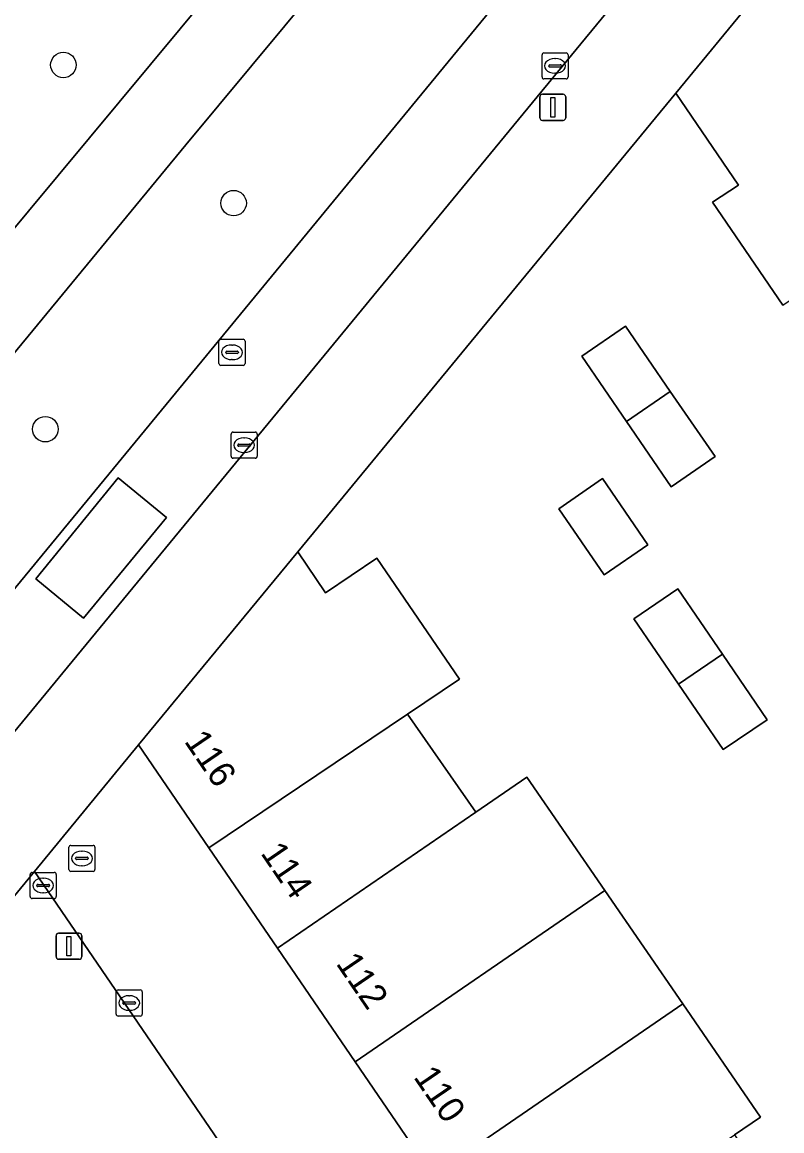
# Model space of a CAD drawing. Extents: x 155275 to 156265, y 382654 to 383635.
# Drawn here: x 155663.22 to 155692.35, y 383052.36 to 383094.89 of the extents above; entities that cross this region are included whole.
import ezdxf

# ---------------------------------------------------------------- set-up
doc = ezdxf.new("R2010")
doc.units = 0
for name, color, linetype in [('IMGEO_Berm_groen', 7, 'Continuous'), ('IMGEO_Boom', 7, 'Continuous'), ('IMGEO_Erf', 7, 'Continuous'), ('IMGEO_Fietspad_gesloten', 7, 'Continuous'), ('IMGEO_Groenvoorziening', 7, 'Continuous'), ('IMGEO_Kolk', 7, 'Continuous'), ('IMGEO_Lichtmast', 7, 'Continuous'), ('IMGEO_Pand', 7, 'Continuous'), ('IMGEO_Pand_nummerreeks', 7, 'Continuous'), ('IMGEO_Rijbaan_lokaal_gesloten', 7, 'Continuous'), ('IMGEO_Rijbaan_lokaal_open', 7, 'Continuous'), ('IMGEO_Rioolput', 7, 'Continuous'), ('IMGEO_Voetpad_open', 7, 'Continuous')]:
    doc.layers.add(name, color=color, linetype=linetype)

msp = doc.modelspace()

# ---------------------------------------------------------------- linework, layer by layer
at = {"layer": 'IMGEO_Berm_groen'}
for points in [[(155644.459, 383064.506), (155661.118, 383084.828), (155693.747, 383124.076), (155702.643, 383134.878), (155706.581, 383139.306), (155703.21, 383144.19), (155580.772, 382995.445), (155576.965, 382990.82)], [(155679.74, 383093.59), (155711.442, 383132.126), (155708.331, 383136.749), (155705.062, 383133.055), (155702.244, 383129.715), (155696.136, 383122.234), (155669.504, 383090.181), (155602.123, 383008.412), (155578.449, 382979.563)], [(155586.774, 382980.583), (155589.051, 382983.35), (155679.74, 383093.59)]]:
    msp.add_lwpolyline(points, dxfattribs=at)
at = {"layer": 'IMGEO_Boom'}
for centre in [(155664.804, 383093.248), (155671.329, 383087.948), (155664.11, 383079.275)]:
    msp.add_circle(centre, 0.489, dxfattribs=at)
at = {"layer": 'IMGEO_Erf'}
msp.add_lwpolyline([(155692.393, 383084.03), (155689.693, 383087.98), (155690.691, 383088.641), (155688.288, 383092.165), (155673.789, 383074.572), (155674.86, 383073.002), (155676.827, 383074.33), (155679.995, 383069.688), (155677.999, 383068.343), (155680.615, 383064.582), (155682.573, 383065.926), (155685.561, 383061.577), (155688.55, 383057.228), (155691.538, 383052.879), (155690.537, 383052.201), (155693.104, 383048.412)], dxfattribs=at)
for points in [[(155688.107, 383077.06), (155686.392, 383079.571), (155684.677, 383082.082), (155686.353, 383083.234), (155688.076, 383080.721), (155689.79, 383078.223)], [(155685.542, 383073.687), (155683.796, 383076.223), (155685.477, 383077.379), (155687.218, 383074.836)], [(155690.106, 383066.982), (155688.394, 383069.493), (155686.681, 383072.004), (155688.363, 383073.151), (155690.078, 383070.642), (155691.794, 383068.131)]]:
    msp.add_lwpolyline(points, close=True, dxfattribs=at)
at = {"layer": 'IMGEO_Fietspad_gesloten'}
msp.add_lwpolyline([(155602.123, 383008.412), (155669.504, 383090.181), (155696.136, 383122.234), (155702.244, 383129.715), (155705.062, 383133.055), (155708.331, 383136.749), (155709.688, 383138.266), (155711.139, 383139.825), (155709.446, 383142.395), (155707.929, 383140.815), (155706.581, 383139.306), (155702.643, 383134.878), (155693.747, 383124.076), (155661.118, 383084.828), (155644.459, 383064.506), (155599.926, 383010.505), (155576.394, 382981.806), (155578.449, 382979.563)], close=True, dxfattribs=at)
at = {"layer": 'IMGEO_Groenvoorziening'}
msp.add_lwpolyline([(155663.693, 383062.31), (155649.839, 383045.475), (155651.755, 383043.96), (155654.921, 383047.799), (155678.185, 383028.662), (155675.036, 383024.801), (155685.3, 383016.425), (155691.938, 383020.969)], close=True, dxfattribs=at)
at = {"layer": 'IMGEO_Kolk'}
for p, q in [((155683.156, 383092.787), (155683.156, 383093.639)), ((155683.231, 383093.713), (155684.083, 383093.713)), ((155684.157, 383093.639), (155684.157, 383092.787)), ((155683.415, 383093.207), (155683.415, 383093.219)), ((155683.458, 383093.256), (155683.856, 383093.256)), ((155683.644, 383093.493), (155683.669, 383093.493)), ((155683.899, 383093.219), (155683.899, 383093.207)), ((155683.853, 383093.17), (155683.455, 383093.17)), ((155683.667, 383092.933), (155683.642, 383092.933)), ((155684.083, 383092.713), (155683.231, 383092.713)), ((155671.233, 383078.236), (155671.233, 383079.088)), ((155671.308, 383079.162), (155672.16, 383079.162)), ((155671.721, 383078.942), (155671.746, 383078.942)), ((155672.234, 383079.088), (155672.234, 383078.236)), ((155671.492, 383078.656), (155671.492, 383078.668)), ((155671.93, 383078.619), (155671.532, 383078.619)), ((155671.535, 383078.705), (155671.933, 383078.705)), ((155671.744, 383078.382), (155671.719, 383078.382)), ((155671.976, 383078.668), (155671.976, 383078.656)), ((155672.16, 383078.162), (155671.308, 383078.162)), ((155666.826, 383056.836), (155666.826, 383057.688)), ((155666.901, 383057.762), (155667.753, 383057.762)), ((155667.314, 383057.542), (155667.339, 383057.542)), ((155667.827, 383057.688), (155667.827, 383056.836)), ((155667.085, 383057.256), (155667.085, 383057.268)), ((155667.523, 383057.219), (155667.125, 383057.219)), ((155667.128, 383057.305), (155667.526, 383057.305)), ((155667.569, 383057.268), (155667.569, 383057.256)), ((155667.753, 383056.762), (155666.901, 383056.762)), ((155667.337, 383056.982), (155667.312, 383056.982))]:
    msp.add_line(p, q, dxfattribs=at)
for points in [[(155683.156, 383092.787), (155683.156, 383093.639)], [(155683.231, 383093.713), (155684.083, 383093.713)], [(155684.157, 383093.639), (155684.157, 383092.787)], [(155684.083, 383092.713), (155683.231, 383092.713)], [(155671.233, 383078.236), (155671.233, 383079.088)], [(155671.308, 383079.162), (155672.16, 383079.162)], [(155672.234, 383079.088), (155672.234, 383078.236)], [(155672.16, 383078.162), (155671.308, 383078.162)], [(155666.826, 383056.836), (155666.826, 383057.688)], [(155666.901, 383057.762), (155667.753, 383057.762)], [(155667.827, 383057.688), (155667.827, 383056.836)], [(155667.753, 383056.762), (155666.901, 383056.762)]]:
    msp.add_lwpolyline(points, dxfattribs=at)
for centre, radius, start, end in [((155683.233, 383093.637), 0.0765, 91.552, 178.448), ((155683.233, 383093.637), 0.0765, 91.552, 178.448), ((155684.081, 383093.637), 0.0765, 1.552, 88.448), ((155684.081, 383093.637), 0.0765, 1.552, 88.448), ((155683.455, 383093.216), 0.0403, 85.8775, 175.7526), ((155683.86, 383093.218), 0.0386, 1.7309, 96.639), ((155683.233, 383092.789), 0.0765, 181.552, 268.448), ((155683.233, 383092.789), 0.0765, 181.552, 268.448), ((155683.452, 383093.206), 0.0366, 178.938, 274.7102), ((155683.856, 383093.213), 0.043, 264.8664, 352.4533), ((155684.081, 383092.789), 0.0765, 271.552, 358.448), ((155684.081, 383092.789), 0.0765, 271.552, 358.448), ((155671.31, 383079.086), 0.0765, 91.552, 178.448), ((155671.31, 383079.086), 0.0765, 91.552, 178.448), ((155672.158, 383079.086), 0.0765, 1.552, 88.448), ((155672.158, 383079.086), 0.0765, 1.552, 88.448), ((155671.532, 383078.665), 0.0403, 85.8775, 175.7526), ((155671.529, 383078.655), 0.0366, 178.938, 274.7102), ((155671.933, 383078.662), 0.043, 264.8664, 352.4533), ((155671.937, 383078.667), 0.0386, 1.7309, 96.639), ((155671.31, 383078.238), 0.0765, 181.552, 268.448), ((155671.31, 383078.238), 0.0765, 181.552, 268.448), ((155672.158, 383078.238), 0.0765, 271.552, 358.448), ((155672.158, 383078.238), 0.0765, 271.552, 358.448), ((155666.903, 383057.686), 0.0765, 91.552, 178.448), ((155666.903, 383057.686), 0.0765, 91.552, 178.448), ((155667.751, 383057.686), 0.0765, 1.552, 88.448), ((155667.751, 383057.686), 0.0765, 1.552, 88.448), ((155667.125, 383057.265), 0.0403, 85.8775, 175.7526), ((155667.122, 383057.255), 0.0366, 178.938, 274.7102), ((155667.526, 383057.262), 0.043, 264.8664, 352.4533), ((155667.53, 383057.267), 0.0386, 1.7309, 96.639), ((155666.903, 383056.838), 0.0765, 181.552, 268.448), ((155666.903, 383056.838), 0.0765, 181.552, 268.448), ((155667.751, 383056.838), 0.0765, 271.552, 358.448), ((155667.751, 383056.838), 0.0765, 271.552, 358.448)]:
    msp.add_arc(centre, radius, start, end, dxfattribs=at)
for centre, major_axis, ratio, start_param, end_param in [((155683.643, 383093.213), (-0.387, 0.002), 0.722429, 4.712389, 7.853982), ((155683.668, 383093.213), (-0.39, 0.002), 0.717154, 1.570796, 4.712389), ((155671.72, 383078.662), (-0.387, 0.002), 0.722429, 4.712389, 7.853982), ((155671.745, 383078.662), (-0.39, 0.002), 0.717154, 1.570796, 4.712389), ((155667.313, 383057.262), (-0.387, 0.002), 0.722429, 4.712389, 7.853982), ((155667.338, 383057.262), (-0.39, 0.002), 0.717154, 1.570796, 4.712389)]:
    msp.add_ellipse(centre, major_axis=major_axis, ratio=ratio, start_param=start_param, end_param=end_param, dxfattribs=at)
at = {"layer": 'IMGEO_Lichtmast'}
for p, q in [((155683.074, 383091.223), (155683.074, 383092.023)), ((155683.074, 383092.023), (155683.074, 383091.223)), ((155683.174, 383092.123), (155683.964, 383092.123)), ((155683.964, 383092.123), (155683.174, 383092.123)), ((155684.064, 383092.023), (155684.064, 383091.223)), ((155684.064, 383091.223), (155684.064, 383092.023)), ((155683.964, 383091.123), (155683.174, 383091.123)), ((155683.174, 383091.123), (155683.964, 383091.123)), ((155664.52, 383059.042), (155664.52, 383059.842)), ((155664.52, 383059.842), (155664.52, 383059.042)), ((155664.62, 383059.942), (155665.41, 383059.942)), ((155665.41, 383059.942), (155664.62, 383059.942)), ((155665.51, 383059.842), (155665.51, 383059.042)), ((155665.51, 383059.042), (155665.51, 383059.842)), ((155665.41, 383058.942), (155664.62, 383058.942)), ((155664.62, 383058.942), (155665.41, 383058.942))]:
    msp.add_line(p, q, dxfattribs=at)
for points in [[(155683.494, 383091.998), (155683.644, 383091.998), (155683.644, 383091.248), (155683.494, 383091.248), (155683.494, 383091.998)], [(155664.94, 383059.817), (155665.09, 383059.817), (155665.09, 383059.067), (155664.94, 383059.067), (155664.94, 383059.817)]]:
    msp.add_lwpolyline(points, dxfattribs=at)
for centre, start, end in [((155683.174, 383092.023), 90, 180), ((155683.174, 383092.023), 90, 180), ((155683.964, 383092.023), 0, 90), ((155683.964, 383092.023), 360, 90), ((155683.174, 383091.223), 180, 270), ((155683.174, 383091.223), 180, 270), ((155683.964, 383091.223), 270, 0), ((155683.964, 383091.223), 270, 0), ((155664.62, 383059.842), 90, 180), ((155664.62, 383059.842), 90, 180), ((155665.41, 383059.842), 0, 90), ((155665.41, 383059.842), 360, 90), ((155664.62, 383059.042), 180, 270), ((155664.62, 383059.042), 180, 270), ((155665.41, 383059.042), 270, 0), ((155665.41, 383059.042), 270, 0)]:
    msp.add_arc(centre, 0.1, start, end, dxfattribs=at)
at = {"layer": 'IMGEO_Pand'}
for points in [[(155695.984, 383101.032), (155695.788, 383101.322), (155691.311, 383095.856), (155688.288, 383092.165), (155690.691, 383088.641), (155689.693, 383087.98), (155692.393, 383084.03), (155698.669, 383088.313), (155696.241, 383091.872), (155700.341, 383094.598)], [(155684.677, 383082.082), (155686.392, 383079.571), (155688.076, 383080.721), (155686.353, 383083.234)], [(155688.076, 383080.721), (155686.392, 383079.571), (155688.107, 383077.06), (155689.79, 383078.223)], [(155685.477, 383077.379), (155683.796, 383076.223), (155685.542, 383073.687), (155687.218, 383074.836)], [(155679.995, 383069.688), (155676.827, 383074.33), (155674.86, 383073.002), (155673.789, 383074.572), (155667.686, 383067.169), (155670.386, 383063.213), (155677.999, 383068.343)], [(155686.681, 383072.004), (155688.394, 383069.493), (155690.078, 383070.642), (155688.363, 383073.151)], [(155690.078, 383070.642), (155688.394, 383069.493), (155690.106, 383066.982), (155691.794, 383068.131)], [(155680.615, 383064.582), (155677.999, 383068.343), (155670.386, 383063.213), (155673.014, 383059.364)], [(155685.561, 383061.577), (155682.573, 383065.926), (155680.615, 383064.582), (155673.014, 383059.364), (155675.992, 383055.002)], [(155688.55, 383057.228), (155685.561, 383061.577), (155675.992, 383055.002), (155678.967, 383050.643)], [(155690.537, 383052.201), (155691.538, 383052.879), (155688.55, 383057.228), (155678.967, 383050.643), (155681.898, 383046.35)]]:
    msp.add_lwpolyline(points, close=True, dxfattribs=at)
at = {"layer": 'IMGEO_Rijbaan_lokaal_gesloten'}
for points in [[(155712.754, 383133.721), (155711.442, 383132.126), (155679.74, 383093.59), (155589.051, 382983.35), (155591.698, 382981.075), (155596.474, 382986.965), (155631.252, 383029.213), (155635.105, 383033.893), (155643.042, 383043.534), (155646.823, 383048.128), (155682.427, 383091.379)], [(155682.427, 383091.379), (155708.323, 383122.836)]]:
    msp.add_lwpolyline(points, dxfattribs=at)
msp.add_lwpolyline([(155663.745, 383073.534), (155666.902, 383077.403), (155668.752, 383075.884), (155665.57, 383072.03)], close=True, dxfattribs=at)
at = {"layer": 'IMGEO_Rijbaan_lokaal_open'}
msp.add_lwpolyline([(155665.57, 383072.03), (155668.752, 383075.884), (155666.902, 383077.403), (155663.745, 383073.534)], close=True, dxfattribs=at)
at = {"layer": 'IMGEO_Rioolput'}
for p, q in [((155670.769, 383081.798), (155670.769, 383082.65)), ((155670.844, 383082.724), (155671.696, 383082.724)), ((155671.77, 383082.65), (155671.77, 383081.798)), ((155671.028, 383082.218), (155671.028, 383082.23)), ((155671.466, 383082.181), (155671.068, 383082.181)), ((155671.071, 383082.267), (155671.469, 383082.267)), ((155671.257, 383082.504), (155671.282, 383082.504)), ((155671.512, 383082.23), (155671.512, 383082.218)), ((155671.28, 383081.944), (155671.255, 383081.944)), ((155671.696, 383081.724), (155670.844, 383081.724)), ((155665.013, 383062.384), (155665.013, 383063.236)), ((155665.088, 383063.31), (155665.94, 383063.31)), ((155665.501, 383063.09), (155665.526, 383063.09)), ((155666.014, 383063.236), (155666.014, 383062.384)), ((155665.272, 383062.804), (155665.272, 383062.816)), ((155665.71, 383062.767), (155665.312, 383062.767)), ((155665.315, 383062.853), (155665.713, 383062.853)), ((155665.756, 383062.816), (155665.756, 383062.804)), ((155663.528, 383061.345), (155663.528, 383062.197)), ((155663.603, 383062.271), (155664.455, 383062.271)), ((155664.529, 383062.197), (155664.529, 383061.345)), ((155665.94, 383062.31), (155665.088, 383062.31)), ((155665.524, 383062.53), (155665.499, 383062.53)), ((155663.787, 383061.765), (155663.787, 383061.777)), ((155663.83, 383061.814), (155664.228, 383061.814)), ((155664.016, 383062.051), (155664.041, 383062.051)), ((155664.271, 383061.777), (155664.271, 383061.765)), ((155664.225, 383061.728), (155663.827, 383061.728)), ((155664.039, 383061.491), (155664.014, 383061.491)), ((155664.455, 383061.271), (155663.603, 383061.271))]:
    msp.add_line(p, q, dxfattribs=at)
for points in [[(155670.769, 383081.798), (155670.769, 383082.65)], [(155670.844, 383082.724), (155671.696, 383082.724)], [(155671.77, 383082.65), (155671.77, 383081.798)], [(155671.696, 383081.724), (155670.844, 383081.724)], [(155665.013, 383062.384), (155665.013, 383063.236)], [(155665.088, 383063.31), (155665.94, 383063.31)], [(155666.014, 383063.236), (155666.014, 383062.384)], [(155663.528, 383061.345), (155663.528, 383062.197)], [(155663.603, 383062.271), (155664.455, 383062.271)], [(155664.529, 383062.197), (155664.529, 383061.345)], [(155665.94, 383062.31), (155665.088, 383062.31)], [(155664.455, 383061.271), (155663.603, 383061.271)]]:
    msp.add_lwpolyline(points, dxfattribs=at)
for centre, radius, start, end in [((155670.846, 383082.648), 0.0765, 91.552, 178.448), ((155670.846, 383082.648), 0.0765, 91.552, 178.448), ((155671.694, 383082.648), 0.0765, 1.552, 88.448), ((155671.694, 383082.648), 0.0765, 1.552, 88.448), ((155671.068, 383082.227), 0.0403, 85.8775, 175.7526), ((155671.065, 383082.217), 0.0366, 178.938, 274.7102), ((155671.469, 383082.224), 0.043, 264.8664, 352.4533), ((155671.473, 383082.229), 0.0386, 1.7309, 96.639), ((155670.846, 383081.8), 0.0765, 181.552, 268.448), ((155670.846, 383081.8), 0.0765, 181.552, 268.448), ((155671.694, 383081.8), 0.0765, 271.552, 358.448), ((155671.694, 383081.8), 0.0765, 271.552, 358.448), ((155665.09, 383063.234), 0.0765, 91.552, 178.448), ((155665.09, 383063.234), 0.0765, 91.552, 178.448), ((155665.938, 383063.234), 0.0765, 1.552, 88.448), ((155665.938, 383063.234), 0.0765, 1.552, 88.448), ((155665.312, 383062.813), 0.0403, 85.8775, 175.7526), ((155665.309, 383062.803), 0.0366, 178.938, 274.7102), ((155665.713, 383062.81), 0.043, 264.8664, 352.4533), ((155665.717, 383062.815), 0.0386, 1.7309, 96.639), ((155663.605, 383062.195), 0.0765, 91.552, 178.448), ((155663.605, 383062.195), 0.0765, 91.552, 178.448), ((155664.453, 383062.195), 0.0765, 1.552, 88.448), ((155664.453, 383062.195), 0.0765, 1.552, 88.448), ((155665.09, 383062.386), 0.0765, 181.552, 268.448), ((155665.09, 383062.386), 0.0765, 181.552, 268.448), ((155665.938, 383062.386), 0.0765, 271.552, 358.448), ((155665.938, 383062.386), 0.0765, 271.552, 358.448), ((155663.827, 383061.774), 0.0403, 85.8775, 175.7526), ((155663.824, 383061.764), 0.0366, 178.938, 274.7102), ((155664.228, 383061.771), 0.043, 264.8664, 352.4533), ((155664.232, 383061.776), 0.0386, 1.7309, 96.639), ((155663.605, 383061.347), 0.0765, 181.552, 268.448), ((155663.605, 383061.347), 0.0765, 181.552, 268.448), ((155664.453, 383061.347), 0.0765, 271.552, 358.448), ((155664.453, 383061.347), 0.0765, 271.552, 358.448)]:
    msp.add_arc(centre, radius, start, end, dxfattribs=at)
for centre, major_axis, ratio, start_param, end_param in [((155671.256, 383082.224), (-0.387, 0.002), 0.722429, 4.712389, 7.853982), ((155671.281, 383082.224), (-0.39, 0.002), 0.717154, 1.570796, 4.712389), ((155665.5, 383062.81), (-0.387, 0.002), 0.722429, 4.712389, 7.853982), ((155665.525, 383062.81), (-0.39, 0.002), 0.717154, 1.570796, 4.712389), ((155664.015, 383061.771), (-0.387, 0.002), 0.722429, 4.712389, 7.853982), ((155664.04, 383061.771), (-0.39, 0.002), 0.717154, 1.570796, 4.712389)]:
    msp.add_ellipse(centre, major_axis=major_axis, ratio=ratio, start_param=start_param, end_param=end_param, dxfattribs=at)
at = {"layer": 'IMGEO_Voetpad_open'}
for points in [[(155708.323, 383122.836), (155682.427, 383091.379), (155646.823, 383048.128), (155643.042, 383043.534), (155635.105, 383033.893), (155631.252, 383029.213), (155596.474, 382986.965), (155591.698, 382981.075), (155586.805, 382975.087)], [(155641.208, 383035.014), (155646.075, 383040.922), (155649.839, 383045.475), (155663.693, 383062.31), (155667.686, 383067.169), (155673.789, 383074.572), (155688.288, 383092.165), (155691.311, 383095.856), (155695.788, 383101.322), (155696.789, 383102.582), (155700.795, 383107.463), (155710.18, 383118.898), (155711.557, 383120.441)], [(155693.265, 383029.698), (155690.125, 383034.298), (155687.544, 383038.078), (155684.447, 383042.615), (155681.898, 383046.35), (155678.967, 383050.643), (155675.992, 383055.002), (155673.014, 383059.364), (155670.386, 383063.213), (155667.686, 383067.169), (155663.693, 383062.31), (155691.938, 383020.969), (155685.3, 383016.425), (155683.577, 383015.26), (155646.092, 382989.591)]]:
    msp.add_lwpolyline(points, dxfattribs=at)

# ---------------------------------------------------------------- texts
at = {"layer": 'IMGEO_Pand_nummerreeks'}
for s, p in [('116', (155669.411, 383067.302)), ('114', (155672.341, 383063.01)), ('112', (155675.231, 383058.776)), ('110', (155678.202, 383054.423))]:
    msp.add_text(s, height=1, rotation=304.32, dxfattribs=at).set_placement(p)

doc.saveas('drawing.dxf')
